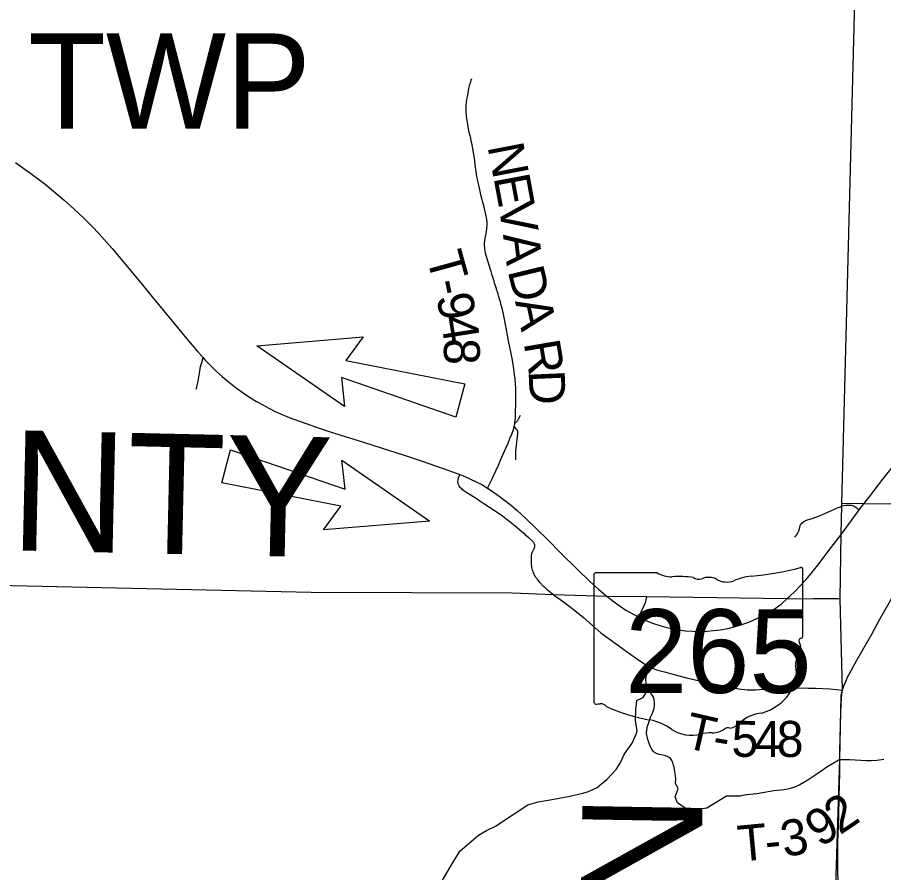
# Model space of a CAD drawing. Extents: x 0 to 191, y 0 to 55.
# Drawn here: x 24.946 to 26.995, y 16.621 to 18.644 of the extents above; entities that cross this region are included whole.
import ezdxf

# ---------------------------------------------------------------- set-up
doc = ezdxf.new("R2010")
doc.units = 0
for name, color, linetype in [('GM_X_County_Text', 7, 'Continuous'), ('GM_X_State_Location', 7, 'Continuous'), ('GM_X_State_Route', 7, 'Continuous'), ('GM_X_State_Shield', 7, 'Continuous'), ('GM_X_Township_Road', 7, 'Continuous'), ('GM_X_Township_Road_Text', 7, 'Continuous'), ('GM_X_Township_Text', 7, 'Continuous'), ('SH_Text', 7, 'Continuous')]:
    doc.layers.add(name, color=color, linetype=linetype)

msp = doc.modelspace()

# ---------------------------------------------------------------- linework, layer by layer
at = {"layer": 'GM_X_State_Route'}
for points in [[(24.942, 18.3001), (24.9785, 18.2743), (24.9966, 18.2612), (25.012, 18.2493), (25.0321, 18.2326), (25.0568, 18.2114), (25.0797, 18.1909), (25.1034, 18.1686), (25.1233, 18.149), (25.1394, 18.1322), (25.152, 18.1185), (25.1708, 18.0966), (25.2109, 18.0488), (25.2414, 18.0115)], [(25.2414, 18.0115), (25.2652, 17.9824), (25.2989, 17.9414), (25.3466, 17.884), (25.3732, 17.8528), (25.3855, 17.839), (25.39, 17.834), (25.4042, 17.8192), (25.4175, 17.8061), (25.4306, 17.7941), (25.4449, 17.782), (25.4604, 17.77), (25.4778, 17.7575), (25.4956, 17.7455), (25.5122, 17.735), (25.5252, 17.7276), (25.5409, 17.7193), (25.5576, 17.711), (25.573, 17.704), (25.5894, 17.6973), (25.6139, 17.6883), (25.6624, 17.6715), (25.6863, 17.6635), (25.7654, 17.6387), (25.8088, 17.6245), (25.8585, 17.6086), (25.9036, 17.5938), (25.9513, 17.5777), (25.9776, 17.5683), (25.9925, 17.5625), (25.9993, 17.5599), (26.0164, 17.5526), (26.0315, 17.5455), (26.0446, 17.5385), (26.0579, 17.5305), (26.072, 17.5212), (26.0894, 17.5088), (26.1028, 17.4987), (26.1151, 17.4888), (26.1278, 17.4779), (26.1482, 17.4589), (26.2009, 17.4076), (26.2326, 17.376), (26.2704, 17.3388), (26.3006, 17.3096), (26.3213, 17.2908), (26.3413, 17.2739)], [(26.957, 17.504), (26.9616, 17.51), (26.9662, 17.5163), (26.9725, 17.5244), (26.9933, 17.5518), (27.0216, 17.5868), (27.0408, 17.6096), (27.0627, 17.6355), (27.0795, 17.6553), (27.0973, 17.6763), (27.1191, 17.7021), (27.1356, 17.7214), (27.1536, 17.7425), (27.1688, 17.7605), (27.189, 17.7843), (27.2044, 17.802), (27.2176, 17.8171), (27.2348, 17.8369), (27.2503, 17.8546), (27.2635, 17.8708), (27.2813, 17.8928)], [(26.8953, 17.4216), (26.9233, 17.4594), (26.9374, 17.4786), (26.957, 17.504)], [(26.8988, 17.0555), (26.8993, 17.057), (26.9017, 17.0644), (26.9054, 17.0732), (26.909, 17.0815), (26.9127, 17.0891), (26.9321, 17.1235), (26.9669, 17.1853), (26.9861, 17.22), (27.0115, 17.2647), (27.031, 17.3), (27.0475, 17.3278), (27.0616, 17.3511), (27.071, 17.3671), (27.0792, 17.3823), (27.0851, 17.3949), (27.0902, 17.4066), (27.0948, 17.4193), (27.0993, 17.4328), (27.1035, 17.4476), (27.1067, 17.461), (27.1091, 17.4731), (27.1111, 17.486), (27.1129, 17.5027)], [(26.7665, 17.2688), (26.7717, 17.2735), (26.7867, 17.2875), (26.7972, 17.2983), (26.811, 17.3135), (26.8238, 17.3285), (26.8395, 17.3482), (26.8709, 17.39), (26.8953, 17.4216)], [(26.3413, 17.2739), (26.3639, 17.2566), (26.3851, 17.242), (26.4161, 17.2252), (26.4272, 17.2197), (26.437, 17.2155), (26.4505, 17.2101), (26.4659, 17.2054), (26.4823, 17.2008), (26.4996, 17.1971), (26.5265, 17.1931), (26.5437, 17.1917), (26.5618, 17.1912), (26.5775, 17.1917), (26.5929, 17.1933), (26.6086, 17.1952), (26.627, 17.1987), (26.645, 17.203), (26.6601, 17.208), (26.6767, 17.2136), (26.6954, 17.2216), (26.7097, 17.2287), (26.7243, 17.2371), (26.7361, 17.2443), (26.7527, 17.2558), (26.7665, 17.2688)], [(26.8877, 16.5933), (26.8869, 16.6315), (26.8866, 16.6504), (26.8869, 16.6915), (26.8891, 16.753), (26.8901, 16.8008), (26.8913, 16.857), (26.8915, 16.8886), (26.8919, 16.9139), (26.8922, 16.9345), (26.893, 16.9732), (26.8937, 17.0012), (26.8945, 17.0167), (26.8955, 17.0324), (26.8965, 17.0431), (26.898, 17.0524), (26.8988, 17.0555)]]:
    msp.add_lwpolyline(points, dxfattribs=at)
at = {"layer": 'GM_X_State_Shield'}
for p, q in [((26.8044, 17.1807), (26.8044, 17.3377)), ((26.31, 17.3251), (26.31, 17.0249)), ((26.4597, 17.3303), (26.3149, 17.3303)), ((26.8043, 17.1807), (26.8044, 17.1807))]:
    msp.add_line(p, q, dxfattribs=at)
for centre, major_axis, start_param, end_param in [((26.6283, 17.7395), (0.5243, 0), 4.814394, 5.042369), ((26.7989, 17.3384), (0.0055, 0), 6.141152, 7.989035), ((26.3157, 17.3257), (0.00573, 0), 1.712693, 3.28349), ((26.4941, 17.3651), (0.0556, 0), 4.042523, 4.731795), ((26.5126, 17.1617), (0.1994, 0), 1.404758, 1.657858), ((26.5578, 17.3273), (0.016, 0), 3.836095, 5.185415), ((26.5814, 17.2926), (0.0333, 0), 0.950623, 2.079405), ((26.6244, 17.3402), (0.0401, 0), 4.081561, 5.145723), ((26.6952, 17.2386), (0.1055, 0), 1.699011, 2.107814), ((26.8031, 17.1691), (0.00852, 0), 1.883978, 3.671073), ((26.7985, 17.1801), (0.00589, 0), 5.05454, 6.418171), ((26.7489, 17.1493), (0.0511, 0), 5.934695, 6.695948), ((26.8241, 17.115), (0.0372, 0), 2.387724, 3.262537), ((26.6576, 17.095), (0.1311, 0), 5.101752, 6.440018), ((26.3157, 17.0243), (0.00578, 0), 3.00124, 4.508301), ((26.3166, 17.055), (0.0441, 0), 4.665946, 4.897461), ((26.3256, 17.0076), (0.0159, 0), 0.519207, 1.627899), ((26.5264, 17.2773), (0.3786, 0), 4.195997, 4.488961), ((26.7129, 16.9406), (0.0718, 0), 1.647645, 2.488434), ((26.4135, 16.8901), (0.1185, 0), 0.823519, 1.323587), ((26.6219, 16.9958), (0.0424, 0), 4.937069, 5.64225), ((26.5416, 17.0061), (0.0752, 0), 4.026481, 4.996735), ((26.585, 16.9023), (0.0618, 0), 1.495662, 1.94098), ((26.5905, 16.9836), (0.04, 0), 4.691044, 5.507374), ((26.6268, 16.9546), (0.0113, 0), 1.147584, 2.315152)]:
    msp.add_ellipse(centre, major_axis=major_axis, ratio=0.8, start_param=start_param, end_param=end_param, dxfattribs=at)
at = {"layer": 'GM_X_Township_Road'}
for points in [[(26.1233, 17.6852), (26.1242, 17.6955), (26.1247, 17.7076), (26.1252, 17.7309), (26.1255, 17.7467), (26.1254, 17.7625), (26.1251, 17.769), (26.1248, 17.7746), (26.1235, 17.7893), (26.1224, 17.7983), (26.1205, 17.8121), (26.1171, 17.8332), (26.1137, 17.8524), (26.1122, 17.8597), (26.1082, 17.8789), (26.1055, 17.8917), (26.1007, 17.9173), (26.0966, 17.9374), (26.0934, 17.9529), (26.091, 17.9628), (26.0887, 17.9705), (26.0876, 17.9749), (26.086, 17.9801), (26.0845, 17.9855), (26.0834, 17.9889), (26.0816, 17.9941), (26.0799, 17.9993), (26.0792, 18.002), (26.0779, 18.0064), (26.0765, 18.0108), (26.0752, 18.0152), (26.0739, 18.0196), (26.0687, 18.0365), (26.0666, 18.0427), (26.0604, 18.0622), (26.0556, 18.0782), (26.0538, 18.0854), (26.052, 18.0973), (26.0514, 18.1047), (26.0514, 18.1093), (26.0528, 18.1204), (26.055, 18.1323), (26.0559, 18.1368), (26.0571, 18.1441), (26.0578, 18.1515), (26.0578, 18.158), (26.057, 18.1654), (26.0562, 18.1699), (26.0547, 18.177), (26.0509, 18.1914), (26.0478, 18.203), (26.0472, 18.2058), (26.0457, 18.212), (26.0428, 18.2237), (26.0408, 18.2328), (26.0375, 18.2463), (26.0353, 18.2563), (26.0344, 18.2608), (26.0331, 18.2672), (26.0313, 18.2792), (26.0307, 18.2838), (26.0299, 18.2902), (26.0294, 18.2939), (26.028, 18.3058), (26.0275, 18.3095), (26.0267, 18.3149), (26.0254, 18.323), (26.0245, 18.3283), (26.0242, 18.3301), (26.0237, 18.3328), (26.0229, 18.3373), (26.0211, 18.3463), (26.0199, 18.3517), (26.0187, 18.3572), (26.0177, 18.3617), (26.0161, 18.368), (26.0143, 18.3762), (26.0119, 18.389), (26.0108, 18.3954), (26.0101, 18.4), (26.0095, 18.4046), (26.0089, 18.4092), (26.008, 18.4222), (26.008, 18.4334), (26.009, 18.4445), (26.0096, 18.4491), (26.0106, 18.4555), (26.0114, 18.46), (26.0122, 18.4645), (26.0145, 18.4754), (26.0168, 18.4844), (26.0185, 18.4907), (26.0199, 18.4951), (26.0211, 18.4986)], [(25.3695, 17.7644), (25.3709, 17.7698), (25.3738, 17.7835), (25.3776, 17.8065), (25.3798, 17.8175), (25.3824, 17.8275), (25.3855, 17.839)], [(26.1217, 17.6758), (26.1222, 17.6779), (26.1232, 17.6834), (26.1233, 17.6852)], [(26.1233, 17.6852), (26.1246, 17.6857), (26.1261, 17.6865), (26.1277, 17.6877), (26.1285, 17.6885), (26.1293, 17.6894), (26.1302, 17.6905), (26.1309, 17.6917), (26.1364, 17.7024)], [(26.0579, 17.5305), (26.0635, 17.5409), (26.0653, 17.5442), (26.0694, 17.5525), (26.0718, 17.5575), (26.084, 17.5848), (26.0915, 17.6018), (26.1014, 17.6248), (26.1069, 17.6366), (26.1114, 17.6475), (26.1155, 17.6577), (26.1194, 17.6686), (26.1206, 17.6719), (26.1217, 17.6758)], [(26.1256, 17.5969), (26.1255, 17.5983), (26.1254, 17.6006), (26.1252, 17.6099), (26.1252, 17.6163), (26.1258, 17.6245), (26.1267, 17.6319), (26.1275, 17.6384), (26.1285, 17.6465), (26.1292, 17.6509), (26.1293, 17.6527), (26.1299, 17.6581), (26.1302, 17.661), (26.1301, 17.6628), (26.1299, 17.6641), (26.1295, 17.6653), (26.1289, 17.6666), (26.1283, 17.6677), (26.1277, 17.6685), (26.1271, 17.6695), (26.1217, 17.6758)], [(26.0399, 17.4998), (26.0311, 17.5054), (26.0091, 17.5193), (26.0022, 17.5242), (25.9995, 17.5263), (25.9972, 17.5283), (25.9954, 17.5301), (25.994, 17.5317), (25.9913, 17.5355), (25.9904, 17.5372), (25.9897, 17.5388), (25.989, 17.5405), (25.9886, 17.5423), (25.9884, 17.5435), (25.9884, 17.5459), (25.9887, 17.549), (25.9892, 17.5516), (25.9904, 17.556), (25.9919, 17.5608), (25.9925, 17.5625)], [(26.2145, 17.278), (26.2112, 17.2806), (26.2083, 17.2827), (26.2035, 17.2865), (26.2003, 17.289), (26.1977, 17.2914), (26.1945, 17.2942), (26.1911, 17.2977), (26.1823, 17.3074), (26.1764, 17.3146), (26.1735, 17.3185), (26.1716, 17.3214), (26.1698, 17.3244), (26.1684, 17.3272), (26.1671, 17.3303), (26.166, 17.3332), (26.165, 17.3363), (26.1641, 17.3394), (26.1634, 17.3423), (26.1628, 17.3459), (26.1625, 17.3493), (26.1623, 17.3532), (26.1623, 17.3644), (26.1623, 17.3668), (26.1623, 17.3691), (26.1624, 17.3707), (26.1625, 17.3723), (26.1628, 17.3739), (26.1631, 17.3754), (26.1636, 17.3768), (26.1642, 17.3785), (26.1647, 17.3799), (26.1654, 17.3814), (26.1677, 17.3856), (26.1683, 17.3867), (26.1688, 17.3879), (26.1696, 17.3898), (26.17, 17.3912), (26.1702, 17.3926), (26.1702, 17.3943), (26.17, 17.3959), (26.1695, 17.3976), (26.1689, 17.3992), (26.1681, 17.4006), (26.1671, 17.402), (26.1661, 17.4034), (26.1646, 17.405), (26.1631, 17.4066), (26.1564, 17.4125), (26.1501, 17.4178), (26.1473, 17.4202), (26.1423, 17.4244), (26.1395, 17.4269), (26.124, 17.4402), (26.1081, 17.453), (26.1019, 17.4578), (26.0939, 17.4637), (26.0764, 17.476), (26.05, 17.4934), (26.0399, 17.4998)], [(26.7855, 17.4145), (26.787, 17.4163), (26.7892, 17.4188), (26.7914, 17.4218), (26.7926, 17.4243), (26.7938, 17.4279), (26.795, 17.4314), (26.7958, 17.434), (26.7964, 17.4359), (26.7967, 17.4375), (26.7973, 17.4394), (26.7977, 17.4408), (26.7981, 17.442), (26.7988, 17.4433), (26.7995, 17.4445), (26.8019, 17.4474), (26.8047, 17.4498), (26.8065, 17.4511), (26.8086, 17.4524), (26.8105, 17.4534), (26.8128, 17.4544), (26.815, 17.4552), (26.8259, 17.4588), (26.8408, 17.4641), (26.8562, 17.4705), (26.8731, 17.478), (26.8873, 17.4841), (26.8916, 17.4856), (26.8964, 17.4881)], [(26.8964, 17.4881), (26.9009, 17.4891), (26.9048, 17.4897), (26.9084, 17.49), (26.915, 17.4899)], [(26.915, 17.4899), (26.9181, 17.4896), (26.9209, 17.4891), (26.9237, 17.4883), (26.9257, 17.4872), (26.9279, 17.4859), (26.9315, 17.4833), (26.9374, 17.4786)], [(26.2145, 17.278), (26.2402, 17.26), (26.2646, 17.2406), (26.2853, 17.2241), (26.3267, 17.1884), (26.3661, 17.1597), (26.384, 17.1463), (26.4108, 17.1274), (26.4254, 17.117), (26.4419, 17.1068), (26.4581, 17.1006), (26.4797, 17.0949), (26.5024, 17.0887), (26.5286, 17.0819), (26.5594, 17.0746), (26.59, 17.0681), (26.6529, 17.0555), (26.6723, 17.0536), (26.6924, 17.0535), (26.7297, 17.0566), (26.7564, 17.0584), (26.788, 17.0581), (26.8164, 17.0571), (26.8345, 17.0571), (26.8677, 17.0557), (26.898, 17.0524)], [(26.4161, 17.2252), (26.4323, 17.2598), (26.4352, 17.2735)], [(26.4983, 16.8746), (26.4973, 16.8781), (26.4963, 16.8816), (26.494, 16.8865), (26.4909, 16.8906), (26.4882, 16.8934), (26.4851, 16.8949), (26.4793, 16.8974), (26.4727, 16.8991), (26.4639, 16.9004), (26.4578, 16.9027), (26.4536, 16.905), (26.4499, 16.9086), (26.4467, 16.9133), (26.4438, 16.9187), (26.4395, 16.9287), (26.4374, 16.9358), (26.4357, 16.9433), (26.4347, 16.9497), (26.4349, 16.9585), (26.4369, 16.9674), (26.4395, 16.9763), (26.4438, 16.9886), (26.4476, 16.9969), (26.4515, 17.0071), (26.4532, 17.0151), (26.4535, 17.0223), (26.4524, 17.0303), (26.4498, 17.0377), (26.4452, 17.0449), (26.4385, 17.0549), (26.4358, 17.0597), (26.4332, 17.0684), (26.4329, 17.0793), (26.434, 17.0881), (26.4364, 17.0965), (26.4419, 17.1068)], [(26.3281, 16.8314), (26.3406, 16.8416), (26.3624, 16.8647), (26.3724, 16.8798), (26.3819, 16.9002), (26.3862, 16.9075), (26.4001, 16.9268), (26.4102, 16.9485), (26.4122, 16.9567), (26.4083, 16.981), (26.4088, 17.0065), (26.4111, 17.0278), (26.4264, 17.0354), (26.4385, 17.0549)], [(26.8915, 16.8886), (26.8611, 16.8707), (26.8474, 16.8607), (26.8326, 16.8504), (26.8156, 16.8397), (26.7966, 16.8286), (26.7844, 16.8233), (26.7717, 16.8195), (26.7598, 16.8172), (26.7352, 16.8141), (26.6956, 16.8077), (26.6795, 16.8058)], [(26.8915, 16.8886), (26.9147, 16.8882), (26.9549, 16.886), (26.9663, 16.8861), (26.9791, 16.8872), (26.996, 16.8897)], [(26.6795, 16.8058), (26.6727, 16.8049), (26.6705, 16.8047), (26.6616, 16.8037), (26.6561, 16.802), (26.6411, 16.8019), (26.6235, 16.8021), (26.5768, 16.7733), (26.5479, 16.7694), (26.5257, 16.7731), (26.5073, 16.7858), (26.502, 16.8), (26.5094, 16.8194), (26.5031, 16.8327), (26.5034, 16.8415), (26.5031, 16.8509), (26.5005, 16.865), (26.4986, 16.8734), (26.4983, 16.8746)], [(26.0864, 16.7369), (26.1533, 16.7817), (26.1783, 16.7881), (26.2062, 16.793), (26.2487, 16.8011), (26.2736, 16.8063), (26.2837, 16.8087), (26.2974, 16.8128), (26.3174, 16.8226), (26.3281, 16.8314)], [(25.9376, 16.5788), (25.9698, 16.6343), (25.9927, 16.6715), (26.0368, 16.7095), (26.0557, 16.7208), (26.0785, 16.7316), (26.0864, 16.7369)]]:
    msp.add_lwpolyline(points, dxfattribs=at)
at = {"layer": 'GM_X_Township_Text'}
for points in [[(19.2489, 17.3861), (20.0055, 17.3808), (20.0362, 17.3813), (20.2027, 17.3788), (21.3441, 17.3595), (21.3834, 17.3632), (22.3108, 17.344), (22.3648, 17.3434), (23.049, 17.3347), (24.4376, 17.3111), (25.6416, 17.2846), (26.1168, 17.2826), (26.2142, 17.2788), (26.341, 17.2747), (26.4349, 17.2743), (26.7662, 17.2696), (26.8925, 17.2684), (26.895, 17.4224), (26.8961, 17.4889), (26.8962, 17.4941), (26.9355, 19.0171), (26.9454, 19.9697)], [(26.7829, 9.7697), (29.4489, 9.7697), (29.4489, 17.4562), (27.7742, 17.4846), (27.6359, 17.4861), (27.112, 17.4915), (26.9474, 17.4931), (26.8962, 17.4941)], [(26.7829, 9.7697), (26.7967, 11.8603), (26.8139, 13.1969), (26.8244, 13.6041), (26.8347, 14.7394), (26.8695, 15.9554), (26.8715, 16.1156), (26.8758, 16.3896), (26.8912, 16.8894), (26.8944, 17.0395), (26.8977, 17.0532), (26.8925, 17.2684), (26.8293, 17.269)]]:
    msp.add_lwpolyline(points, dxfattribs=at)
at = {"layer": 'SH_Text'}
for p, q in [((25.5126, 17.8671), (25.7644, 17.8877)), ((25.7644, 17.8877), (25.7232, 17.8317)), ((25.7201, 17.7229), (25.5126, 17.8671)), ((25.7232, 17.8317), (26.0045, 17.777)), ((25.9833, 17.6982), (25.7127, 17.7921)), ((25.7127, 17.7921), (25.7201, 17.7229)), ((26.0045, 17.777), (25.9833, 17.6982)), ((25.4299, 17.5425), (25.4508, 17.6209)), ((25.4508, 17.6209), (25.7219, 17.5274)), ((25.7219, 17.5274), (25.7141, 17.5966)), ((25.7141, 17.5966), (25.922, 17.4523)), ((25.7112, 17.4877), (25.4299, 17.5425)), ((25.6701, 17.4317), (25.7112, 17.4877)), ((25.922, 17.4523), (25.6701, 17.4317))]:
    msp.add_line(p, q, dxfattribs=at)

# ---------------------------------------------------------------- texts
at = {"layer": 'GM_X_County_Text'}
for s, rotation, p in [('GUERNSEY COUNTY', 358.7038, (21.8471, 17.453)), ('NOBLE COUNTY', 269.0214, (26.2832, 16.8098))]:
    msp.add_text(s, height=0.284091, rotation=rotation, dxfattribs=at).set_placement(p)
at = {"layer": 'GM_X_State_Location'}
for s in ['s', 'r']:
    msp.add_text(s, height=0.000284, dxfattribs=at).set_placement((26.5516, 17.1551))
msp.add_text('265', height=0.000284, rotation=0, dxfattribs=at).set_placement((26.4513, 17.1344))
at = {"layer": 'GM_X_State_Shield'}
msp.add_text('265', height=0.19775, dxfattribs=at).set_placement((26.3837, 17.0461))
at = {"layer": 'GM_X_Township_Road_Text'}
for s, rotation, p in [('N', 280.8842, (26.058, 18.3387)), ('E', 280.5854, (26.0722, 18.2652)), ('V', 278.5119, (26.0838, 18.2033)), ('A', 276.7916, (26.0948, 18.1298)), ('T', 285.4562, (25.9129, 18.0778)), ('D', 283.7084, (26.1056, 18.0443)), ('-', 282.0631, (25.9295, 18.0176)), ('9', 281.2395, (25.9368, 17.9837)), ('A', 281.9551, (26.1232, 17.9721)), ('4', 279.0037, (25.9469, 17.9331)), ('8', 270.6609, (25.9548, 17.8845)), ('R', 279.7421, (26.1437, 17.8739)), ('D', 272.5654, (26.1553, 17.8077)), ('T', 347.1384, (26.5197, 16.9178)), ('5', 358.6139, (26.6348, 16.8956)), ('4', 0.006, (26.6896, 16.8943)), ('8', 0.3588, (26.7426, 16.8944)), ('-', 350.6353, (26.5874, 16.9026)), ('2', 34.0159, (26.8916, 16.7088)), ('9', 31.9773, (26.8443, 16.6792)), ('3', 10.2183, (26.7599, 16.6572)), ('T', 5.3473, (26.6538, 16.6467)), ('-', 5.7996, (26.718, 16.6527))]:
    msp.add_text(s, height=0.0852, rotation=rotation, dxfattribs=at).set_placement(p)
at = {"layer": 'GM_X_Township_Text'}
msp.add_text('TWP', height=0.225, rotation=0, dxfattribs=at).set_placement((24.9721, 18.3804))

doc.saveas('drawing.dxf')
